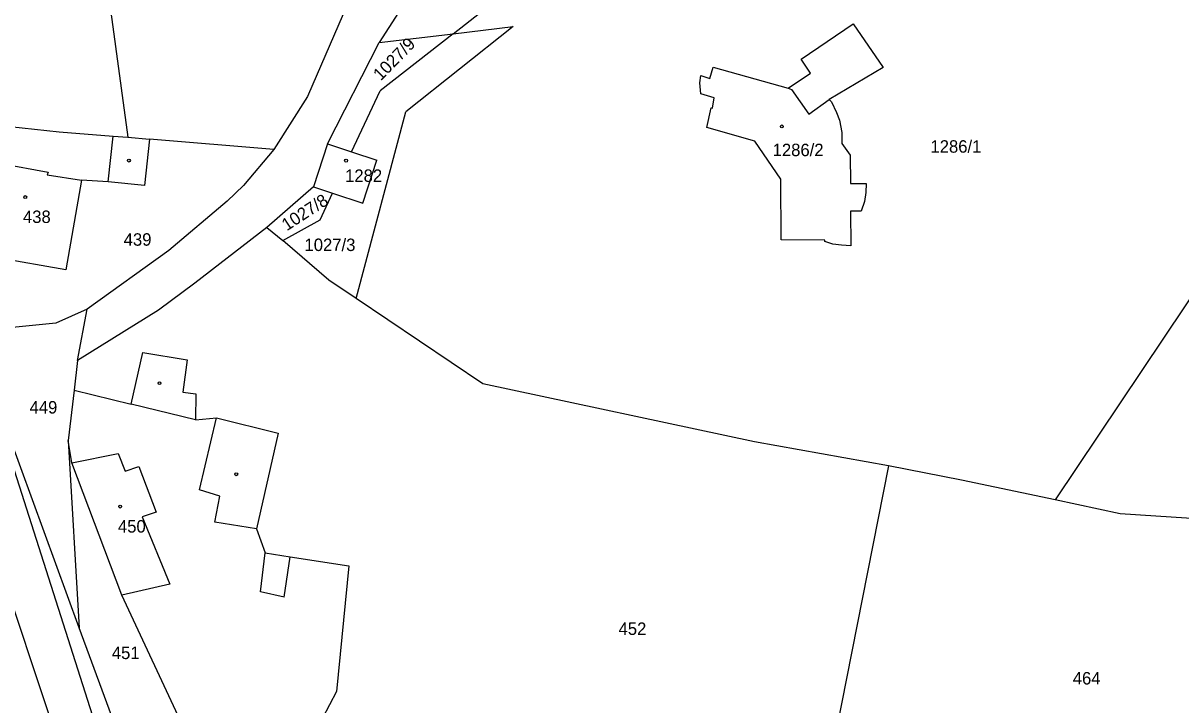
# Model space of a CAD drawing. Extents: x -563148 to -561712, y -1182311 to -1179502.
# Drawn here: x -562330.8 to -562191.4, y -1180854.1 to -1180771.9 of the extents above; entities that cross this region are included whole.
import ezdxf

# ---------------------------------------------------------------- set-up
doc = ezdxf.new("R2010")
doc.units = 0
for name, color, linetype in [('Vrstva 55', 7, 'Continuous'), ('Vrstva 56', 7, 'Continuous'), ('Vrstva 57', 7, 'Continuous')]:
    doc.layers.add(name, color=color, linetype=linetype)

msp = doc.modelspace()

# ---------------------------------------------------------------- linework, layer by layer
at = {"layer": 'Vrstva 55'}
for p, q in [((-562323.98, -1180743.37), (-562318.21, -1180785.7)), ((-562283.86, -1180767.87), (-562287.93, -1180774.29)), ((-562279.03, -1180773.22), (-562271.52, -1180767.33)), ((-562291.77, -1180769.65), (-562296.59, -1180780.8)), ((-562271.79, -1180772.36), (-562284.75, -1180782.61)), ((-562279.03, -1180773.22), (-562271.79, -1180772.36)), ((-562237.13, -1180776.27), (-562230.86, -1180772.03)), ((-562230.86, -1180772.03), (-562227.25, -1180777.28)), ((-562287.93, -1180774.29), (-562279.03, -1180773.22)), ((-562279.03, -1180773.22), (-562287.84, -1180780.08)), ((-562294.17, -1180786.5), (-562287.93, -1180774.29)), ((-562236, -1180777.98), (-562237.13, -1180776.27)), ((-562171.43, -1180776.88), (-562206.5, -1180829.39)), ((-562249.31, -1180779.14), (-562249.19, -1180778.26)), ((-562249.19, -1180778.26), (-562248.12, -1180778.6)), ((-562248.12, -1180778.6), (-562247.72, -1180777.26)), ((-562247.72, -1180777.26), (-562238.69, -1180779.77)), ((-562238.69, -1180779.77), (-562236, -1180777.98)), ((-562227.25, -1180777.28), (-562233.74, -1180781.14)), ((-562249.18, -1180780.45), (-562249.31, -1180779.14)), ((-562296.59, -1180780.8), (-562300.65, -1180787.18)), ((-562291.26, -1180787.46), (-562287.84, -1180780.08)), ((-562247.61, -1180780.93), (-562249.18, -1180780.45)), ((-562247.81, -1180782.19), (-562247.61, -1180780.93)), ((-562233.74, -1180781.14), (-562233.48, -1180781.44)), ((-562248.46, -1180784.53), (-562247.95, -1180782.15)), ((-562247.95, -1180782.15), (-562247.81, -1180782.19)), ((-562233.48, -1180781.44), (-562232.87, -1180782.7)), ((-562290.71, -1180805.12), (-562284.75, -1180782.61)), ((-562232.87, -1180782.7), (-562232.5, -1180783.64)), ((-562232.5, -1180783.64), (-562232.23, -1180785.11)), ((-562335.3, -1180784.09), (-562326.48, -1180785.04)), ((-562326.48, -1180785.04), (-562319.98, -1180785.55)), ((-562242.68, -1180786.15), (-562248.46, -1180784.53)), ((-562232.23, -1180785.11), (-562232.23, -1180786.45)), ((-562319.98, -1180785.55), (-562318.21, -1180785.7)), ((-562318.21, -1180785.7), (-562315.6, -1180785.92)), ((-562315.6, -1180785.92), (-562316.22, -1180791.49)), ((-562300.65, -1180787.18), (-562315.6, -1180785.92)), ((-562294.17, -1180786.5), (-562295.87, -1180791.68)), ((-562294.17, -1180786.5), (-562291.26, -1180787.46)), ((-562239.55, -1180790.74), (-562242.68, -1180786.15)), ((-562232.23, -1180786.45), (-562231.22, -1180787.84)), ((-562300.65, -1180787.18), (-562304.29, -1180791.49)), ((-562291.26, -1180787.46), (-562288.21, -1180788.46)), ((-562231.22, -1180787.84), (-562231.19, -1180791.25)), ((-562289.91, -1180793.64), (-562288.21, -1180788.46)), ((-562323.81, -1180790.85), (-562325.68, -1180801.66)), ((-562320.57, -1180791.06), (-562323.81, -1180790.85)), ((-562239.53, -1180798.07), (-562239.55, -1180790.74)), ((-562316.22, -1180791.49), (-562320.57, -1180791.06)), ((-562304.29, -1180791.49), (-562306.24, -1180793.41)), ((-562295.87, -1180791.68), (-562301.48, -1180796.58)), ((-562295.87, -1180791.68), (-562293.56, -1180792.44)), ((-562231.19, -1180791.25), (-562229.28, -1180791.27)), ((-562229.28, -1180791.27), (-562229.31, -1180792.36)), ((-562306.24, -1180793.41), (-562313.27, -1180799.35)), ((-562295.05, -1180795.65), (-562293.56, -1180792.44)), ((-562293.56, -1180792.44), (-562289.91, -1180793.64)), ((-562229.48, -1180793.42), (-562229.87, -1180794.58)), ((-562229.31, -1180792.36), (-562229.48, -1180793.42)), ((-562229.87, -1180794.58), (-562231.18, -1180794.58)), ((-562231.18, -1180794.58), (-562231.12, -1180798.76)), ((-562299.54, -1180798.14), (-562295.05, -1180795.65)), ((-562301.48, -1180796.58), (-562310.14, -1180803.27)), ((-562301.48, -1180796.58), (-562299.54, -1180798.14)), ((-562294.01, -1180802.9), (-562299.54, -1180798.14)), ((-562234.26, -1180798.08), (-562239.53, -1180798.07)), ((-562234.27, -1180798.27), (-562234.26, -1180798.08)), ((-562233.28, -1180798.56), (-562234.27, -1180798.27)), ((-562232.26, -1180798.71), (-562233.28, -1180798.56)), ((-562231.12, -1180798.76), (-562232.26, -1180798.71)), ((-562325.68, -1180801.66), (-562334.35, -1180800.16)), ((-562313.27, -1180799.35), (-562323.11, -1180806.39)), ((-562310.14, -1180803.27), (-562314.51, -1180806.51)), ((-562290.71, -1180805.12), (-562294.01, -1180802.9)), ((-562275.46, -1180815.41), (-562290.71, -1180805.12)), ((-562324.09, -1180844.8), (-562338.03, -1180806.59)), ((-562323.11, -1180806.39), (-562326.89, -1180808.08)), ((-562324.28, -1180812.57), (-562323.11, -1180806.39)), ((-562314.51, -1180806.51), (-562324.28, -1180812.57)), ((-562326.89, -1180808.08), (-562332.52, -1180808.66)), ((-562317.82, -1180817.85), (-562316.4, -1180811.63)), ((-562316.4, -1180811.63), (-562311.07, -1180812.52)), ((-562324.28, -1180812.57), (-562324.7, -1180816.16)), ((-562311.07, -1180812.52), (-562311.61, -1180816.39)), ((-562242.74, -1180822.38), (-562275.46, -1180815.41)), ((-562324.7, -1180816.16), (-562325.41, -1180822.22)), ((-562324.7, -1180816.16), (-562317.82, -1180817.85)), ((-562311.61, -1180816.39), (-562310.01, -1180816.61)), ((-562310.01, -1180816.61), (-562310.07, -1180819.75)), ((-562310.07, -1180819.75), (-562307.53, -1180819.51)), ((-562307.53, -1180819.51), (-562300.12, -1180821.33)), ((-562300.12, -1180821.33), (-562302.72, -1180832.88)), ((-562325.41, -1180822.22), (-562324.09, -1180844.8)), ((-562324.98, -1180824.93), (-562325.41, -1180822.22)), ((-562226.58, -1180825.28), (-562242.74, -1180822.38)), ((-562321.99, -1180872.35), (-562338.22, -1180823.73)), ((-562318.96, -1180840.88), (-562324.98, -1180824.93)), ((-562226.58, -1180825.28), (-562234.55, -1180865.57)), ((-562217.81, -1180827), (-562226.58, -1180825.28)), ((-562206.5, -1180829.39), (-562217.81, -1180827)), ((-562198.68, -1180831.05), (-562206.5, -1180829.39)), ((-562174.06, -1180832.68), (-562198.68, -1180831.05)), ((-562302.72, -1180832.88), (-562301.66, -1180835.78)), ((-562301.66, -1180835.78), (-562298.67, -1180836.24)), ((-562298.67, -1180836.24), (-562291.6, -1180837.33)), ((-562291.6, -1180837.33), (-562293.08, -1180852.48)), ((-562307.07, -1180866.3), (-562318.96, -1180840.88)), ((-562318.92, -1180858.76), (-562324.09, -1180844.8)), ((-562293.08, -1180852.48), (-562294.78, -1180855.67))]:
    msp.add_line(p, q, dxfattribs=at)
at = {"layer": 'Vrstva 56'}
for p, q in [((-562238.69, -1180779.77), (-562238.26, -1180779.92)), ((-562238.26, -1180779.92), (-562236.2, -1180782.91)), ((-562236.2, -1180782.91), (-562233.74, -1180781.14)), ((-562320.57, -1180791.06), (-562319.98, -1180785.55)), ((-562333.47, -1180788.87), (-562327.82, -1180789.89)), ((-562327.82, -1180789.89), (-562327.94, -1180790.23)), ((-562327.94, -1180790.23), (-562323.81, -1180790.85)), ((-562310.07, -1180819.75), (-562317.82, -1180817.85)), ((-562318.62, -1180867.4), (-562334.09, -1180818.96)), ((-562309.59, -1180828.19), (-562307.53, -1180819.51)), ((-562324.98, -1180824.93), (-562319.38, -1180823.81)), ((-562319.38, -1180823.81), (-562318.56, -1180825.92)), ((-562318.56, -1180825.92), (-562316.88, -1180825.34)), ((-562316.88, -1180825.34), (-562314.79, -1180830.87)), ((-562307.12, -1180828.93), (-562309.59, -1180828.19)), ((-562307.76, -1180832.08), (-562307.12, -1180828.93)), ((-562314.79, -1180830.87), (-562316.49, -1180831.42)), ((-562316.49, -1180831.42), (-562313.18, -1180839.55)), ((-562302.72, -1180832.88), (-562307.76, -1180832.08)), ((-562302.22, -1180840.46), (-562301.66, -1180835.78)), ((-562299.4, -1180841.12), (-562298.67, -1180836.24)), ((-562313.18, -1180839.55), (-562318.96, -1180840.88)), ((-562299.4, -1180841.12), (-562302.22, -1180840.46))]:
    msp.add_line(p, q, dxfattribs=at)
at = {"layer": 'Vrstva 57'}
for centre in [(-562239.44, -1180784.38), (-562318.09, -1180788.5), (-562291.93, -1180788.51), (-562330.57, -1180792.9), (-562314.41, -1180815.32), (-562305.16, -1180826.29), (-562319.14, -1180830.19)]:
    msp.add_circle(centre, 0.175, dxfattribs=at)

# ---------------------------------------------------------------- texts
for s, rotation, p in [('1027/9', 45.6396, (-562287.76, -1180778.97)), ('1027/8', 33.0355, (-562299.07, -1180797.03))]:
    msp.add_text(s, height=1.5, rotation=rotation, dxfattribs=at).set_placement(p)
for s, p in [('1286/2', (-562240.55, -1180787.97)), ('1286/1', (-562221.54, -1180787.55)), ('1282', (-562292.05, -1180791.07)), ('438', (-562330.85, -1180796.02)), ('439', (-562318.72, -1180798.76)), ('1027/3', (-562296.94, -1180799.4)), ('449', (-562330.06, -1180818.98)), ('450', (-562319.41, -1180833.32)), ('452', (-562259.11, -1180845.65)), ('451', (-562320.15, -1180848.56)), ('464', (-562204.4, -1180851.62))]:
    msp.add_text(s, height=1.5, dxfattribs=at).set_placement(p)

doc.saveas('drawing.dxf')
